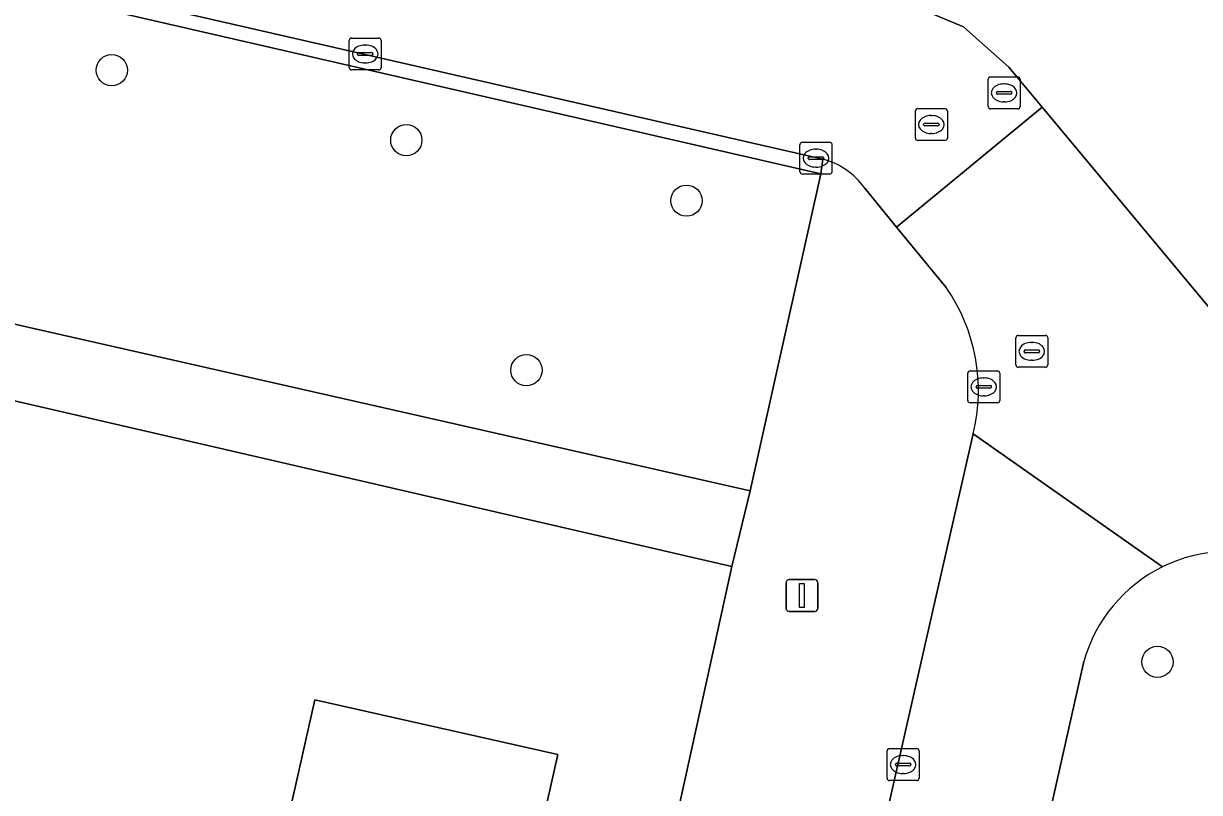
# Model space of a CAD drawing. Extents: x 163683 to 164494, y 382709 to 383872.
# Drawn here: x 164049.84 to 164086.64, y 383555.04 to 383579.12 of the extents above; entities that cross this region are included whole.
import ezdxf

# ---------------------------------------------------------------- set-up
doc = ezdxf.new("R2010")
doc.units = 0
for name, color, linetype in [('IMGEO_Boom', 7, 'Continuous'), ('IMGEO_Erf', 7, 'Continuous'), ('IMGEO_Groenvoorziening', 7, 'Continuous'), ('IMGEO_Kolk', 7, 'Continuous'), ('IMGEO_Lichtmast', 7, 'Continuous'), ('IMGEO_Pand', 7, 'Continuous'), ('IMGEO_Rijbaan_lokaal_open', 7, 'Continuous'), ('IMGEO_Rioolput', 7, 'Continuous'), ('IMGEO_Voetpad_open', 7, 'Continuous'), ('IMGEO_Woonerf_open', 7, 'Continuous')]:
    doc.layers.add(name, color=color, linetype=linetype)

msp = doc.modelspace()

# ---------------------------------------------------------------- linework, layer by layer
at = {"layer": 'IMGEO_Boom'}
for centre in [(164052.596, 383577.655), (164061.814, 383575.464), (164070.58, 383573.57), (164065.572, 383568.263), (164085.319, 383559.128)]:
    msp.add_circle(centre, 0.489, dxfattribs=at)
at = {"layer": 'IMGEO_Erf'}
for points in [[(164047.857, 383454.839), (164051.208, 383470.304), (164068.531, 383546.311), (164072.003, 383562.118), (164045.437, 383568.257)], [(164057.856, 383553.064), (164058.951, 383557.942), (164066.561, 383556.232), (164065.411, 383551.111)]]:
    msp.add_lwpolyline(points, dxfattribs=at)
at = {"layer": 'IMGEO_Groenvoorziening'}
msp.add_lwpolyline([(164048.699, 383580.411), (164047.992, 383579.866), (164045.954, 383571.092), (164046.274, 383570.448), (164072.575, 383564.482), (164074.79, 383574.415)], close=True, dxfattribs=at)
msp.add_lwpolyline([(164083.019, 383559.142), (164081.005, 383550.183), (164084.714, 383549.273), (164084.769, 383549.493), (164114.437, 383543.108), (164116.575, 383553.307)], dxfattribs=at)
for centre, radius, start, end in [((164087.56, 383557.879), 4.711, 67.8723, 116.1719), ((164087.561, 383557.874), 4.716, 116.1602, 164.4076)]:
    msp.add_arc(centre, radius, start, end, dxfattribs=at)
at = {"layer": 'IMGEO_Kolk'}
for p, q in [((164060.027, 383577.738), (164060.027, 383578.59)), ((164060.102, 383578.664), (164060.954, 383578.664)), ((164060.515, 383578.444), (164060.54, 383578.444)), ((164061.028, 383578.59), (164061.028, 383577.738)), ((164060.286, 383578.158), (164060.286, 383578.17)), ((164060.724, 383578.121), (164060.326, 383578.121)), ((164060.329, 383578.207), (164060.727, 383578.207)), ((164060.77, 383578.17), (164060.77, 383578.158)), ((164060.954, 383577.664), (164060.102, 383577.664)), ((164060.538, 383577.884), (164060.513, 383577.884)), ((164074.209, 383575.402), (164075.061, 383575.402)), ((164074.134, 383574.476), (164074.134, 383575.328)), ((164074.622, 383575.182), (164074.647, 383575.182)), ((164075.135, 383575.328), (164075.135, 383574.476)), ((164074.393, 383574.896), (164074.393, 383574.908)), ((164074.831, 383574.859), (164074.433, 383574.859)), ((164074.436, 383574.945), (164074.834, 383574.945)), ((164074.877, 383574.908), (164074.877, 383574.896)), ((164075.061, 383574.402), (164074.209, 383574.402)), ((164074.645, 383574.622), (164074.62, 383574.622)), ((164076.86, 383555.487), (164076.86, 383556.339)), ((164076.935, 383556.413), (164077.787, 383556.413)), ((164077.861, 383556.339), (164077.861, 383555.487)), ((164077.119, 383555.907), (164077.119, 383555.919)), ((164077.557, 383555.87), (164077.159, 383555.87)), ((164077.162, 383555.956), (164077.56, 383555.956)), ((164077.348, 383556.193), (164077.373, 383556.193)), ((164077.603, 383555.919), (164077.603, 383555.907)), ((164077.371, 383555.633), (164077.346, 383555.633)), ((164077.787, 383555.413), (164076.935, 383555.413))]:
    msp.add_line(p, q, dxfattribs=at)
for points in [[(164060.027, 383577.738), (164060.027, 383578.59)], [(164060.102, 383578.664), (164060.954, 383578.664)], [(164061.028, 383578.59), (164061.028, 383577.738)], [(164060.954, 383577.664), (164060.102, 383577.664)], [(164074.209, 383575.402), (164075.061, 383575.402)], [(164074.134, 383574.476), (164074.134, 383575.328)], [(164075.135, 383575.328), (164075.135, 383574.476)], [(164075.061, 383574.402), (164074.209, 383574.402)], [(164076.86, 383555.487), (164076.86, 383556.339)], [(164076.935, 383556.413), (164077.787, 383556.413)], [(164077.861, 383556.339), (164077.861, 383555.487)], [(164077.787, 383555.413), (164076.935, 383555.413)]]:
    msp.add_lwpolyline(points, dxfattribs=at)
for centre, radius, start, end in [((164060.104, 383578.588), 0.0765, 91.552, 178.448), ((164060.104, 383578.588), 0.0765, 91.552, 178.448), ((164060.952, 383578.588), 0.0765, 1.552, 88.448), ((164060.952, 383578.588), 0.0765, 1.552, 88.448), ((164060.326, 383578.167), 0.0403, 85.8775, 175.7526), ((164060.323, 383578.157), 0.0366, 178.938, 274.7102), ((164060.727, 383578.164), 0.043, 264.8664, 352.4533), ((164060.731, 383578.169), 0.0386, 1.7309, 96.639), ((164060.104, 383577.74), 0.0765, 181.552, 268.448), ((164060.104, 383577.74), 0.0765, 181.552, 268.448), ((164060.952, 383577.74), 0.0765, 271.552, 358.448), ((164060.952, 383577.74), 0.0765, 271.552, 358.448), ((164074.211, 383575.326), 0.0765, 91.552, 178.448), ((164074.211, 383575.326), 0.0765, 91.552, 178.448), ((164075.059, 383575.326), 0.0765, 1.552, 88.448), ((164075.059, 383575.326), 0.0765, 1.552, 88.448), ((164074.433, 383574.905), 0.0403, 85.8775, 175.7526), ((164074.43, 383574.895), 0.0366, 178.938, 274.7102), ((164074.834, 383574.902), 0.043, 264.8664, 352.4533), ((164074.838, 383574.907), 0.0386, 1.7309, 96.639), ((164074.211, 383574.478), 0.0765, 181.552, 268.448), ((164074.211, 383574.478), 0.0765, 181.552, 268.448), ((164075.059, 383574.478), 0.0765, 271.552, 358.448), ((164075.059, 383574.478), 0.0765, 271.552, 358.448), ((164076.937, 383556.337), 0.0765, 91.552, 178.448), ((164076.937, 383556.337), 0.0765, 91.552, 178.448), ((164077.785, 383556.337), 0.0765, 1.552, 88.448), ((164077.785, 383556.337), 0.0765, 1.552, 88.448), ((164077.159, 383555.916), 0.0403, 85.8775, 175.7526), ((164077.156, 383555.906), 0.0366, 178.938, 274.7102), ((164077.56, 383555.913), 0.043, 264.8664, 352.4533), ((164077.564, 383555.918), 0.0386, 1.7309, 96.639), ((164076.937, 383555.489), 0.0765, 181.552, 268.448), ((164076.937, 383555.489), 0.0765, 181.552, 268.448), ((164077.785, 383555.489), 0.0765, 271.552, 358.448), ((164077.785, 383555.489), 0.0765, 271.552, 358.448)]:
    msp.add_arc(centre, radius, start, end, dxfattribs=at)
for centre, major_axis, ratio, start_param, end_param in [((164060.514, 383578.164), (-0.387, 0.002), 0.722429, 4.712389, 7.853982), ((164060.539, 383578.164), (-0.39, 0.002), 0.717154, 1.570796, 4.712389), ((164074.621, 383574.902), (-0.387, 0.002), 0.722429, 4.712389, 7.853982), ((164074.646, 383574.902), (-0.39, 0.002), 0.717154, 1.570796, 4.712389), ((164077.347, 383555.913), (-0.387, 0.002), 0.722429, 4.712389, 7.853982), ((164077.372, 383555.913), (-0.39, 0.002), 0.717154, 1.570796, 4.712389)]:
    msp.add_ellipse(centre, major_axis=major_axis, ratio=ratio, start_param=start_param, end_param=end_param, dxfattribs=at)
at = {"layer": 'IMGEO_Lichtmast'}
for p, q in [((164073.698, 383560.805), (164073.698, 383561.605)), ((164073.698, 383561.605), (164073.698, 383560.805)), ((164073.798, 383561.705), (164074.588, 383561.705)), ((164074.588, 383561.705), (164073.798, 383561.705)), ((164074.688, 383561.605), (164074.688, 383560.805)), ((164074.688, 383560.805), (164074.688, 383561.605)), ((164074.588, 383560.705), (164073.798, 383560.705)), ((164073.798, 383560.705), (164074.588, 383560.705))]:
    msp.add_line(p, q, dxfattribs=at)
msp.add_lwpolyline([(164074.118, 383561.58), (164074.268, 383561.58), (164074.268, 383560.83), (164074.118, 383560.83), (164074.118, 383561.58)], dxfattribs=at)
for centre, start, end in [((164073.798, 383561.605), 90, 180), ((164073.798, 383561.605), 90, 180), ((164074.588, 383561.605), 0, 90), ((164074.588, 383561.605), 360, 90), ((164073.798, 383560.805), 180, 270), ((164073.798, 383560.805), 180, 270), ((164074.588, 383560.805), 270, 0), ((164074.588, 383560.805), 270, 0)]:
    msp.add_arc(centre, 0.1, start, end, dxfattribs=at)
at = {"layer": 'IMGEO_Pand'}
msp.add_lwpolyline([(164066.561, 383556.232), (164058.951, 383557.942), (164057.856, 383553.064), (164057.835, 383552.972), (164056.991, 383553.159), (164057.069, 383553.509), (164054.299, 383554.131), (164053.978, 383552.706), (164055.223, 383552.426), (164054.882, 383550.909), (164057.261, 383550.381), (164057.33, 383550.693), (164063.705, 383549.261), (164064.183, 383551.388), (164065.411, 383551.111)], close=True, dxfattribs=at)
at = {"layer": 'IMGEO_Rijbaan_lokaal_open'}
for points in [[(164076.149, 383573.969), (164077.158, 383572.739), (164081.707, 383576.503), (164080.667, 383577.751), (164079.252, 383579.014), (164077.37, 383579.801), (164023.436, 383592.112), (164022.342, 383586.843), (164045.365, 383581.618), (164048.797, 383580.84), (164074.85, 383574.867)], [(164087.406, 383569.659), (164081.707, 383576.503), (164077.158, 383572.739), (164078.704, 383570.855)], [(164079.551, 383566.268), (164085.482, 383562.107)]]:
    msp.add_lwpolyline(points, dxfattribs=at)
for centre, radius, start, end in [((164074.324, 383572.717), 2.213, 34.4447, 76.243), ((164074.078, 383567.629), 5.64, 346.0335, 34.8904), ((164087.56, 383557.879), 4.711, 67.8723, 116.1719)]:
    msp.add_arc(centre, radius, start, end, dxfattribs=at)
at = {"layer": 'IMGEO_Rioolput'}
for p, q in [((164080.021, 383576.519), (164080.021, 383577.371)), ((164080.096, 383577.445), (164080.948, 383577.445)), ((164080.509, 383577.225), (164080.534, 383577.225)), ((164081.022, 383577.371), (164081.022, 383576.519)), ((164080.28, 383576.939), (164080.28, 383576.951)), ((164080.718, 383576.902), (164080.32, 383576.902)), ((164080.323, 383576.988), (164080.721, 383576.988)), ((164080.764, 383576.951), (164080.764, 383576.939)), ((164080.532, 383576.665), (164080.507, 383576.665)), ((164077.744, 383575.529), (164077.744, 383576.381)), ((164077.819, 383576.455), (164078.671, 383576.455)), ((164078.232, 383576.235), (164078.257, 383576.235)), ((164078.745, 383576.381), (164078.745, 383575.529)), ((164080.948, 383576.445), (164080.096, 383576.445)), ((164078.003, 383575.949), (164078.003, 383575.961)), ((164078.441, 383575.912), (164078.043, 383575.912)), ((164078.046, 383575.998), (164078.444, 383575.998)), ((164078.487, 383575.961), (164078.487, 383575.949)), ((164078.671, 383575.455), (164077.819, 383575.455)), ((164078.255, 383575.675), (164078.23, 383575.675)), ((164080.887, 383568.426), (164080.887, 383569.278)), ((164080.962, 383569.352), (164081.814, 383569.352)), ((164081.375, 383569.132), (164081.4, 383569.132)), ((164081.888, 383569.278), (164081.888, 383568.426)), ((164081.146, 383568.846), (164081.146, 383568.858)), ((164081.584, 383568.809), (164081.186, 383568.809)), ((164081.189, 383568.895), (164081.587, 383568.895)), ((164081.63, 383568.858), (164081.63, 383568.846)), ((164081.398, 383568.572), (164081.373, 383568.572)), ((164079.383, 383567.314), (164079.383, 383568.166)), ((164079.458, 383568.24), (164080.31, 383568.24)), ((164079.871, 383568.02), (164079.896, 383568.02)), ((164080.384, 383568.166), (164080.384, 383567.314)), ((164081.814, 383568.352), (164080.962, 383568.352)), ((164079.642, 383567.734), (164079.642, 383567.746)), ((164080.08, 383567.697), (164079.682, 383567.697)), ((164079.685, 383567.783), (164080.083, 383567.783)), ((164080.126, 383567.746), (164080.126, 383567.734)), ((164079.894, 383567.46), (164079.869, 383567.46)), ((164080.31, 383567.24), (164079.458, 383567.24))]:
    msp.add_line(p, q, dxfattribs=at)
for points in [[(164080.021, 383576.519), (164080.021, 383577.371)], [(164080.096, 383577.445), (164080.948, 383577.445)], [(164081.022, 383577.371), (164081.022, 383576.519)], [(164077.744, 383575.529), (164077.744, 383576.381)], [(164077.819, 383576.455), (164078.671, 383576.455)], [(164078.745, 383576.381), (164078.745, 383575.529)], [(164080.948, 383576.445), (164080.096, 383576.445)], [(164078.671, 383575.455), (164077.819, 383575.455)], [(164080.887, 383568.426), (164080.887, 383569.278)], [(164080.962, 383569.352), (164081.814, 383569.352)], [(164081.888, 383569.278), (164081.888, 383568.426)], [(164079.383, 383567.314), (164079.383, 383568.166)], [(164079.458, 383568.24), (164080.31, 383568.24)], [(164080.384, 383568.166), (164080.384, 383567.314)], [(164081.814, 383568.352), (164080.962, 383568.352)], [(164080.31, 383567.24), (164079.458, 383567.24)]]:
    msp.add_lwpolyline(points, dxfattribs=at)
for centre, radius, start, end in [((164080.098, 383577.369), 0.0765, 91.552, 178.448), ((164080.098, 383577.369), 0.0765, 91.552, 178.448), ((164080.946, 383577.369), 0.0765, 1.552, 88.448), ((164080.946, 383577.369), 0.0765, 1.552, 88.448), ((164080.32, 383576.948), 0.0403, 85.8775, 175.7526), ((164080.317, 383576.938), 0.0366, 178.938, 274.7102), ((164080.721, 383576.945), 0.043, 264.8664, 352.4533), ((164080.725, 383576.95), 0.0386, 1.7309, 96.639), ((164080.098, 383576.521), 0.0765, 181.552, 268.448), ((164080.098, 383576.521), 0.0765, 181.552, 268.448), ((164080.946, 383576.521), 0.0765, 271.552, 358.448), ((164080.946, 383576.521), 0.0765, 271.552, 358.448), ((164077.821, 383576.379), 0.0765, 91.552, 178.448), ((164077.821, 383576.379), 0.0765, 91.552, 178.448), ((164078.669, 383576.379), 0.0765, 1.552, 88.448), ((164078.669, 383576.379), 0.0765, 1.552, 88.448), ((164078.043, 383575.958), 0.0403, 85.8775, 175.7526), ((164078.04, 383575.948), 0.0366, 178.938, 274.7102), ((164078.444, 383575.955), 0.043, 264.8664, 352.4533), ((164078.448, 383575.96), 0.0386, 1.7309, 96.639), ((164077.821, 383575.531), 0.0765, 181.552, 268.448), ((164077.821, 383575.531), 0.0765, 181.552, 268.448), ((164078.669, 383575.531), 0.0765, 271.552, 358.448), ((164078.669, 383575.531), 0.0765, 271.552, 358.448), ((164080.964, 383569.276), 0.0765, 91.552, 178.448), ((164080.964, 383569.276), 0.0765, 91.552, 178.448), ((164081.812, 383569.276), 0.0765, 1.552, 88.448), ((164081.812, 383569.276), 0.0765, 1.552, 88.448), ((164081.186, 383568.855), 0.0403, 85.8775, 175.7526), ((164081.183, 383568.845), 0.0366, 178.938, 274.7102), ((164081.587, 383568.852), 0.043, 264.8664, 352.4533), ((164081.591, 383568.857), 0.0386, 1.7309, 96.639), ((164080.964, 383568.428), 0.0765, 181.552, 268.448), ((164080.964, 383568.428), 0.0765, 181.552, 268.448), ((164081.812, 383568.428), 0.0765, 271.552, 358.448), ((164081.812, 383568.428), 0.0765, 271.552, 358.448), ((164079.46, 383568.164), 0.0765, 91.552, 178.448), ((164079.46, 383568.164), 0.0765, 91.552, 178.448), ((164080.308, 383568.164), 0.0765, 1.552, 88.448), ((164080.308, 383568.164), 0.0765, 1.552, 88.448), ((164079.682, 383567.743), 0.0403, 85.8775, 175.7526), ((164079.679, 383567.733), 0.0366, 178.938, 274.7102), ((164080.083, 383567.74), 0.043, 264.8664, 352.4533), ((164080.087, 383567.745), 0.0386, 1.7309, 96.639), ((164079.46, 383567.316), 0.0765, 181.552, 268.448), ((164079.46, 383567.316), 0.0765, 181.552, 268.448), ((164080.308, 383567.316), 0.0765, 271.552, 358.448), ((164080.308, 383567.316), 0.0765, 271.552, 358.448)]:
    msp.add_arc(centre, radius, start, end, dxfattribs=at)
for centre, major_axis, ratio, start_param, end_param in [((164080.508, 383576.945), (-0.387, 0.002), 0.722429, 4.712389, 7.853982), ((164080.533, 383576.945), (-0.39, 0.002), 0.717154, 1.570796, 4.712389), ((164078.231, 383575.955), (-0.387, 0.002), 0.722429, 4.712389, 7.853982), ((164078.256, 383575.955), (-0.39, 0.002), 0.717154, 1.570796, 4.712389), ((164081.374, 383568.852), (-0.387, 0.002), 0.722429, 4.712389, 7.853982), ((164081.399, 383568.852), (-0.39, 0.002), 0.717154, 1.570796, 4.712389), ((164079.87, 383567.74), (-0.387, 0.002), 0.722429, 4.712389, 7.853982), ((164079.895, 383567.74), (-0.39, 0.002), 0.717154, 1.570796, 4.712389)]:
    msp.add_ellipse(centre, major_axis=major_axis, ratio=ratio, start_param=start_param, end_param=end_param, dxfattribs=at)
at = {"layer": 'IMGEO_Voetpad_open'}
for points in [[(163936.417, 383611.838), (163954.793, 383607.698), (163995.567, 383598.474), (164007.208, 383595.816), (164023.436, 383592.112), (164077.37, 383579.801), (164079.252, 383579.014), (164080.667, 383577.751), (164081.707, 383576.503), (164087.406, 383569.659)], [(164046.274, 383570.448), (164045.954, 383571.092), (164047.992, 383579.866), (164048.699, 383580.411), (164074.79, 383574.415), (164074.85, 383574.867), (164048.797, 383580.84), (164045.365, 383581.618), (164022.342, 383586.843), (164019.949, 383587.386)], [(164074.85, 383574.867), (164074.79, 383574.415), (164072.575, 383564.482), (164072.003, 383562.118), (164068.531, 383546.311), (164051.208, 383470.304), (164047.857, 383454.839), (164047.696, 383454.096), (164047.484, 383452.969), (164044.837, 383438.931), (164037.516, 383398.029), (164037.265, 383396.156), (164007.343, 383401.357), (163980.269, 383406.063), (163979.901, 383403.818), (163996.61, 383400.87), (164007.288, 383398.986), (164010.995, 383398.317), (164022.422, 383396.301), (164023.851, 383396.048), (164036.261, 383393.855)], [(164016.902, 383574.697), (164045.437, 383568.257), (164072.003, 383562.118), (164072.575, 383564.482), (164046.274, 383570.448)], [(164078.704, 383570.855), (164077.158, 383572.739), (164076.149, 383573.969)], [(164057.957, 383482.879), (164059.009, 383487.507), (164068.033, 383527.084), (164072.988, 383537.346), (164073.63, 383540.176), (164068.619, 383541.314), (164070.275, 383548.626), (164075.289, 383547.49), (164078.316, 383560.83), (164079.551, 383566.268)]]:
    msp.add_lwpolyline(points, dxfattribs=at)
for centre, radius, start, end in [((164074.324, 383572.717), 2.213, 34.4447, 76.243), ((164074.078, 383567.629), 5.64, 346.0335, 34.8904)]:
    msp.add_arc(centre, radius, start, end, dxfattribs=at)
at = {"layer": 'IMGEO_Woonerf_open'}
for points in [[(164085.482, 383562.107), (164079.551, 383566.268), (164078.316, 383560.83), (164075.289, 383547.49), (164073.63, 383540.176), (164072.988, 383537.346), (164068.033, 383527.084), (164059.009, 383487.507), (164063.9, 383486.485), (164064.034, 383487.251), (164064.212, 383487.692), (164064.302, 383487.838), (164068.276, 383505.155), (164068.3, 383505.687), (164068.342, 383505.874), (164069.055, 383509.1), (164072.57, 383524.545), (164073.749, 383527.249)], [(164073.749, 383527.249), (164076.069, 383532.245), (164077.793, 383535.96), (164080.349, 383547.423), (164081.005, 383550.183), (164083.019, 383559.142)]]:
    msp.add_lwpolyline(points, dxfattribs=at)
msp.add_arc((164087.561, 383557.874), 4.716, 116.1602, 164.4076, dxfattribs=at)

doc.saveas('drawing.dxf')
